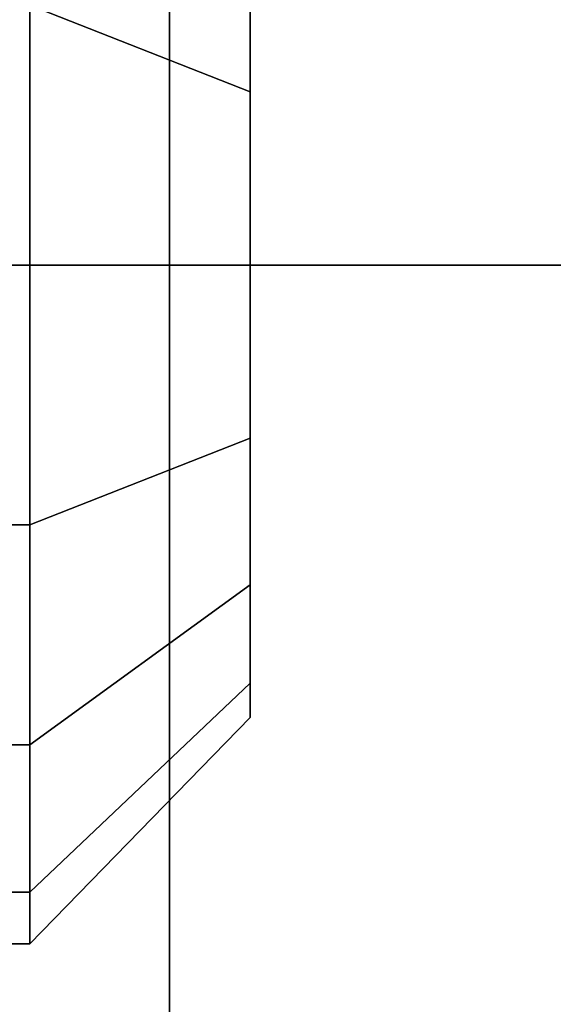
# Model space of a CAD drawing. Extents: x -48 to 48, y -49.6 to 48.
# Tile 858 of 890: x 36.341 to 36.908, y 2.214 to 3.261. Entities that reach past the tile are written whole.
import ezdxf

# ---------------------------------------------------------------- set-up
doc = ezdxf.new("R2010")
doc.units = 0

msp = doc.modelspace()

# ---------------------------------------------------------------- linework, layer by layer
at = {"layer": '11C1 [49]', "color": 1}
for points, invisible_edges in [([(41, -3, 46.5), (41, 3, 46.5), (31, 3, 46.5)], 12), ([(41, -3, 46.5), (31, 3, 46.5), (31, -3, 46.5)], 1), ([(31, -3, 46), (31, 3, 46), (41, 3, 46)], 12), ([(31, -3, 46), (41, 3, 46), (41, -3, 46)], 1), ([(41, 3, 46.5), (41, 3, 46), (31, 3, 46)], 12), ([(41, 3, 46.5), (31, 3, 46), (31, 3, 46.5)], 1), ([(41, 3, 63.625), (41, -3, 63.625), (31, -3, 63.625)], 12), ([(41, 3, 63.625), (31, -3, 63.625), (31, 3, 63.625)], 1), ([(31, 3, 64.125), (31, -3, 64.125), (41, -3, 64.125)], 12), ([(31, 3, 64.125), (41, -3, 64.125), (41, 3, 64.125)], 1), ([(31, 3, 63.625), (31, 3, 64.125), (41, 3, 64.125)], 12), ([(31, 3, 63.625), (41, 3, 64.125), (41, 3, 63.625)], 1)]:
    msp.add_3dface(points, dxfattribs=dict(at, invisible_edges=invisible_edges))
at = {"layer": '5B2 [24]', "color": 1}
for points, invisible_edges in [([(48, 0.8425, 45.57), (6.0625, 0.8425, 45.57), (6.0625, 3.495, 45.57)], 12), ([(48, 0.8425, 45.57), (6.0625, 3.495, 45.57), (48, 3.495, 45.57)], 1), ([(48, 3.495, 30.53), (6.0625, 3.495, 30.53), (6.0625, 0.8425, 30.53)], 12), ([(48, 3.495, 30.53), (6.0625, 0.8425, 30.53), (48, 0.8425, 30.53)], 1), ([(48, -3.495, 30.1), (6.0625, -3.495, 30.1), (6.0625, 3.495, 30.1)], 12), ([(48, -3.495, 30.1), (6.0625, 3.495, 30.1), (48, 3.495, 30.1)], 1), ([(48, 3.495, 46), (6.0625, 3.495, 46), (6.0625, -3.495, 46)], 12), ([(48, 3.495, 46), (6.0625, -3.495, 46), (48, -3.495, 46)], 1)]:
    msp.add_3dface(points, dxfattribs=dict(at, invisible_edges=invisible_edges))
at = {"layer": '6B2 [51]', "color": 1}
for points, invisible_edges in [([(44, 0.8425, 79.57), (1, 0.8425, 79.57), (1, 3.495, 79.57)], 12), ([(44, 0.8425, 79.57), (1, 3.495, 79.57), (44, 3.495, 79.57)], 1), ([(44, 3.495, 64.53), (1, 3.495, 64.53), (1, 0.8425, 64.53)], 12), ([(44, 3.495, 64.53), (1, 0.8425, 64.53), (44, 0.8425, 64.53)], 1), ([(44, -3.495, 64.1), (1, -3.495, 64.1), (1, 3.495, 64.1)], 12), ([(44, -3.495, 64.1), (1, 3.495, 64.1), (44, 3.495, 64.1)], 1), ([(44, 3.495, 80), (1, 3.495, 80), (1, -3.495, 80)], 12), ([(44, 3.495, 80), (1, -3.495, 80), (44, -3.495, 80)], 1)]:
    msp.add_3dface(points, dxfattribs=dict(at, invisible_edges=invisible_edges))
at = {"layer": '8B1 [45]', "color": 1}
for points, invisible_edges in [([(36.5, 1, 42.5438), (36.3149, 1, 42.4201), (36.3149, 18, 42.4201)], 12), ([(36.5, 1, 42.5438), (36.3149, 18, 42.4201), (36.5, 3.5, 42.5438)], 3), ([(35.4619, 3.69134, 43), (35.5, 3.5, 43), (36.5, 1, 43)], 14), ([(35.4619, 3.69134, 43), (36.5, 1, 43), (36.5, 3.5, 43)], 13), ([(35.5, 3.5, 43), (35.5, 1, 43), (36.5, 1, 43)], 12)]:
    msp.add_3dface(points, dxfattribs=dict(at, invisible_edges=invisible_edges))
at = {"layer": '8B1 [45]', "color": 0}
for points, invisible_edges in [([(36.3514, 2.33325, 40.2762), (36.3514, 3.66675, 40.2762), (36.3514, 3.72169, 40)], 13), ([(36.3514, 2.33325, 40.2762), (36.3514, 3.72169, 40), (36.3514, 3.66675, 39.7238)], 13), ([(36.3514, 2.27831, 40), (36.3514, 3.66675, 39.7238), (36.3514, 3.72169, 40)], 13), ([(36.3514, 2.27831, 40), (36.3514, 3.72169, 40), (36.3514, 3.66675, 40.2762)], 13), ([(36.3514, 2.33325, 37.2762), (36.3514, 3.66675, 37.2762), (36.3514, 3.72169, 37)], 13), ([(36.3514, 2.33325, 37.2762), (36.3514, 3.72169, 37), (36.3514, 3.66675, 36.7238)], 13), ([(36.3514, 2.27831, 37), (36.3514, 3.66675, 36.7238), (36.3514, 3.72169, 37)], 13), ([(36.3514, 2.27831, 37), (36.3514, 3.72169, 37), (36.3514, 3.66675, 37.2762)], 13), ([(36.3514, 2.33325, 34.2762), (36.3514, 3.66675, 34.2762), (36.3514, 3.72169, 34)], 13), ([(36.3514, 2.33325, 34.2762), (36.3514, 3.72169, 34), (36.3514, 3.66675, 33.7238)], 13), ([(36.3514, 2.27831, 34), (36.3514, 3.66675, 33.7238), (36.3514, 3.72169, 34)], 13), ([(36.3514, 2.27831, 34), (36.3514, 3.72169, 34), (36.3514, 3.66675, 34.2762)], 13), ([(36.3514, 2.33325, 40.2762), (36.3514, 3.51031, 40.5103), (36.3514, 3.66675, 40.2762)], 13), ([(36.3514, 2.33325, 40.2762), (36.3514, 3.66675, 39.7238), (36.3514, 3.51031, 39.4897)], 13), ([(36.3514, 2.27831, 40), (36.3514, 3.51031, 39.4897), (36.3514, 3.66675, 39.7238)], 13), ([(36.3514, 2.27831, 40), (36.3514, 3.66675, 40.2762), (36.3514, 3.51031, 40.5103)], 13), ([(36.3514, 2.33325, 37.2762), (36.3514, 3.51031, 37.5103), (36.3514, 3.66675, 37.2762)], 13), ([(36.3514, 2.33325, 37.2762), (36.3514, 3.66675, 36.7238), (36.3514, 3.51031, 36.4897)], 13), ([(36.3514, 2.27831, 37), (36.3514, 3.51031, 36.4897), (36.3514, 3.66675, 36.7238)], 13), ([(36.3514, 2.27831, 37), (36.3514, 3.66675, 37.2762), (36.3514, 3.51031, 37.5103)], 13), ([(36.3514, 2.33325, 34.2762), (36.3514, 3.51031, 34.5103), (36.3514, 3.66675, 34.2762)], 13), ([(36.3514, 2.33325, 34.2762), (36.3514, 3.66675, 33.7238), (36.3514, 3.51031, 33.4897)], 13), ([(36.3514, 2.27831, 34), (36.3514, 3.51031, 33.4897), (36.3514, 3.66675, 33.7238)], 13), ([(36.3514, 2.27831, 34), (36.3514, 3.66675, 34.2762), (36.3514, 3.51031, 34.5103)], 13), ([(36.5858, 3.18412, 39.5555), (36.3514, 3.27618, 39.3332), (36.3514, 3.51031, 39.4897)], 12), ([(36.5858, 3.18412, 39.5555), (36.3514, 3.51031, 39.4897), (36.5858, 3.34021, 39.6598)], 1), ([(36.3514, 2.33325, 40.2762), (36.3514, 3.27618, 40.6668), (36.3514, 3.51031, 40.5103)], 13), ([(36.3514, 2.33325, 40.2762), (36.3514, 3.51031, 39.4897), (36.3514, 3.27618, 39.3332)], 13), ([(36.3514, 2.27831, 40), (36.3514, 3.27618, 39.3332), (36.3514, 3.51031, 39.4897)], 13), ([(36.3514, 2.27831, 40), (36.3514, 3.51031, 40.5103), (36.3514, 3.27618, 40.6668)], 13), ([(36.5858, 3.18412, 36.5555), (36.3514, 3.27618, 36.3332), (36.3514, 3.51031, 36.4897)], 12), ([(36.5858, 3.18412, 36.5555), (36.3514, 3.51031, 36.4897), (36.5858, 3.34021, 36.6598)], 1), ([(36.3514, 2.33325, 37.2762), (36.3514, 3.27618, 37.6668), (36.3514, 3.51031, 37.5103)], 13), ([(36.3514, 2.33325, 37.2762), (36.3514, 3.51031, 36.4897), (36.3514, 3.27618, 36.3332)], 13), ([(36.3514, 2.27831, 37), (36.3514, 3.27618, 36.3332), (36.3514, 3.51031, 36.4897)], 13), ([(36.3514, 2.27831, 37), (36.3514, 3.51031, 37.5103), (36.3514, 3.27618, 37.6668)], 13), ([(36.5858, 3.18412, 33.5555), (36.3514, 3.27618, 33.3332), (36.3514, 3.51031, 33.4897)], 12), ([(36.5858, 3.18412, 33.5555), (36.3514, 3.51031, 33.4897), (36.5858, 3.34021, 33.6598)], 1), ([(36.3514, 2.33325, 34.2762), (36.3514, 3.27618, 34.6668), (36.3514, 3.51031, 34.5103)], 13), ([(36.3514, 2.33325, 34.2762), (36.3514, 3.51031, 33.4897), (36.3514, 3.27618, 33.3332)], 13), ([(36.3514, 2.27831, 34), (36.3514, 3.27618, 33.3332), (36.3514, 3.51031, 33.4897)], 13), ([(36.3514, 2.27831, 34), (36.3514, 3.51031, 34.5103), (36.3514, 3.27618, 34.6668)], 13), ([(36.5858, 2.51887, 40), (36.5858, 3.4445, 39.8159), (36.5858, 3.48113, 40)], 13), ([(36.5858, 2.51887, 40), (36.5858, 3.48113, 40), (36.5858, 3.4445, 40.1841)], 13), ([(36.5858, 2.51887, 37), (36.5858, 3.4445, 36.8159), (36.5858, 3.48113, 37)], 13), ([(36.5858, 2.51887, 37), (36.5858, 3.48113, 37), (36.5858, 3.4445, 37.1841)], 13), ([(36.5858, 2.51887, 34), (36.5858, 3.4445, 33.8159), (36.5858, 3.48113, 34)], 13), ([(36.5858, 2.51887, 34), (36.5858, 3.48113, 34), (36.5858, 3.4445, 34.1841)], 13), ([(36.5858, 2.51887, 40), (36.5858, 3.34021, 39.6598), (36.5858, 3.4445, 39.8159)], 13), ([(36.5858, 2.51887, 40), (36.5858, 3.4445, 40.1841), (36.5858, 3.34021, 40.3402)], 13), ([(36.5858, 2.51887, 37), (36.5858, 3.34021, 36.6598), (36.5858, 3.4445, 36.8159)], 13), ([(36.5858, 2.51887, 37), (36.5858, 3.4445, 37.1841), (36.5858, 3.34021, 37.3402)], 13), ([(36.5858, 2.51887, 34), (36.5858, 3.34021, 33.6598), (36.5858, 3.4445, 33.8159)], 13), ([(36.5858, 2.51887, 34), (36.5858, 3.4445, 34.1841), (36.5858, 3.34021, 34.3402)], 13), ([(36.5858, 3.34021, 40.3402), (36.3514, 3.27618, 40.6668), (36.5858, 3.18412, 40.4445)], 1), ([(36.5858, 3.34021, 37.3402), (36.3514, 3.27618, 37.6668), (36.5858, 3.18412, 37.4445)], 1), ([(36.5858, 3.34021, 34.3402), (36.3514, 3.27618, 34.6668), (36.5858, 3.18412, 34.4445)], 1), ([(36.5858, 2.51887, 40), (36.5858, 3.18412, 39.5555), (36.5858, 3.34021, 39.6598)], 13), ([(36.5858, 2.51887, 40), (36.5858, 3.34021, 40.3402), (36.5858, 3.18412, 40.4445)], 13), ([(36.5858, 2.51887, 37), (36.5858, 3.18412, 36.5555), (36.5858, 3.34021, 36.6598)], 13), ([(36.5858, 2.51887, 37), (36.5858, 3.34021, 37.3402), (36.5858, 3.18412, 37.4445)], 13), ([(36.5858, 2.51887, 34), (36.5858, 3.18412, 33.5555), (36.5858, 3.34021, 33.6598)], 13), ([(36.5858, 2.51887, 34), (36.5858, 3.34021, 34.3402), (36.5858, 3.18412, 34.4445)], 13), ([(36.3514, 3, 39.2783), (36.117, 3, 39.2783), (36.117, 3.27618, 39.3332)], 12), ([(36.3514, 3, 39.2783), (36.117, 3.27618, 39.3332), (36.3514, 3.27618, 39.3332)], 1), ([(36.3514, 3.27618, 40.6668), (36.117, 3.27618, 40.6668), (36.117, 3, 40.7217)], 12), ([(36.3514, 3.27618, 40.6668), (36.117, 3, 40.7217), (36.3514, 3, 40.7217)], 1), ([(36.3514, 3, 36.2783), (36.117, 3, 36.2783), (36.117, 3.27618, 36.3332)], 12), ([(36.3514, 3, 36.2783), (36.117, 3.27618, 36.3332), (36.3514, 3.27618, 36.3332)], 1), ([(36.3514, 3.27618, 37.6668), (36.117, 3.27618, 37.6668), (36.117, 3, 37.7217)], 12), ([(36.3514, 3.27618, 37.6668), (36.117, 3, 37.7217), (36.3514, 3, 37.7217)], 1), ([(36.3514, 3, 33.2783), (36.117, 3, 33.2783), (36.117, 3.27618, 33.3332)], 12), ([(36.3514, 3, 33.2783), (36.117, 3.27618, 33.3332), (36.3514, 3.27618, 33.3332)], 1), ([(36.3514, 3.27618, 34.6668), (36.117, 3.27618, 34.6668), (36.117, 3, 34.7217)], 12), ([(36.3514, 3.27618, 34.6668), (36.117, 3, 34.7217), (36.3514, 3, 34.7217)], 1), ([(36.5858, 3, 39.5189), (36.3514, 3, 39.2783), (36.3514, 3.27618, 39.3332)], 12), ([(36.5858, 3, 39.5189), (36.3514, 3.27618, 39.3332), (36.5858, 3.18412, 39.5555)], 1), ([(36.5858, 3.18412, 40.4445), (36.3514, 3.27618, 40.6668), (36.3514, 3, 40.7217)], 12), ([(36.3514, 2.33325, 40.2762), (36.3514, 3, 40.7217), (36.3514, 3.27618, 40.6668)], 13), ([(36.3514, 2.33325, 40.2762), (36.3514, 3.27618, 39.3332), (36.3514, 3, 39.2783)], 13), ([(36.3514, 2.27831, 40), (36.3514, 3, 39.2783), (36.3514, 3.27618, 39.3332)], 13), ([(36.3514, 2.27831, 40), (36.3514, 3.27618, 40.6668), (36.3514, 3, 40.7217)], 13), ([(36.5858, 3, 36.5189), (36.3514, 3, 36.2783), (36.3514, 3.27618, 36.3332)], 12), ([(36.5858, 3, 36.5189), (36.3514, 3.27618, 36.3332), (36.5858, 3.18412, 36.5555)], 1), ([(36.5858, 3.18412, 37.4445), (36.3514, 3.27618, 37.6668), (36.3514, 3, 37.7217)], 12), ([(36.3514, 2.33325, 37.2762), (36.3514, 3, 37.7217), (36.3514, 3.27618, 37.6668)], 13), ([(36.3514, 2.33325, 37.2762), (36.3514, 3.27618, 36.3332), (36.3514, 3, 36.2783)], 13), ([(36.3514, 2.27831, 37), (36.3514, 3, 36.2783), (36.3514, 3.27618, 36.3332)], 13), ([(36.3514, 2.27831, 37), (36.3514, 3.27618, 37.6668), (36.3514, 3, 37.7217)], 13), ([(36.5858, 3, 33.5189), (36.3514, 3, 33.2783), (36.3514, 3.27618, 33.3332)], 12), ([(36.5858, 3, 33.5189), (36.3514, 3.27618, 33.3332), (36.5858, 3.18412, 33.5555)], 1), ([(36.5858, 3.18412, 34.4445), (36.3514, 3.27618, 34.6668), (36.3514, 3, 34.7217)], 12), ([(36.3514, 2.33325, 34.2762), (36.3514, 3, 34.7217), (36.3514, 3.27618, 34.6668)], 13), ([(36.3514, 2.33325, 34.2762), (36.3514, 3.27618, 33.3332), (36.3514, 3, 33.2783)], 13), ([(36.3514, 2.27831, 34), (36.3514, 3, 33.2783), (36.3514, 3.27618, 33.3332)], 13), ([(36.3514, 2.27831, 34), (36.3514, 3.27618, 34.6668), (36.3514, 3, 34.7217)], 13), ([(36.5858, 3.18412, 40.4445), (36.3514, 3, 40.7217), (36.5858, 3, 40.4811)], 1), ([(36.5858, 3.18412, 37.4445), (36.3514, 3, 37.7217), (36.5858, 3, 37.4811)], 1), ([(36.5858, 3.18412, 34.4445), (36.3514, 3, 34.7217), (36.5858, 3, 34.4811)], 1), ([(36.5858, 2.51887, 40), (36.5858, 3, 39.5189), (36.5858, 3.18412, 39.5555)], 13), ([(36.5858, 2.51887, 40), (36.5858, 3.18412, 40.4445), (36.5858, 3, 40.4811)], 13), ([(36.5858, 2.51887, 37), (36.5858, 3, 36.5189), (36.5858, 3.18412, 36.5555)], 13), ([(36.5858, 2.51887, 37), (36.5858, 3.18412, 37.4445), (36.5858, 3, 37.4811)], 13), ([(36.5858, 2.51887, 34), (36.5858, 3, 33.5189), (36.5858, 3.18412, 33.5555)], 13), ([(36.5858, 2.51887, 34), (36.5858, 3.18412, 34.4445), (36.5858, 3, 34.4811)], 13), ([(36.3514, 2.72382, 39.3332), (36.117, 2.72382, 39.3332), (36.117, 3, 39.2783)], 12), ([(36.3514, 2.72382, 39.3332), (36.117, 3, 39.2783), (36.3514, 3, 39.2783)], 1), ([(36.3514, 3, 40.7217), (36.117, 3, 40.7217), (36.117, 2.72382, 40.6668)], 12), ([(36.3514, 3, 40.7217), (36.117, 2.72382, 40.6668), (36.3514, 2.72382, 40.6668)], 1), ([(36.3514, 2.72382, 36.3332), (36.117, 2.72382, 36.3332), (36.117, 3, 36.2783)], 12), ([(36.3514, 2.72382, 36.3332), (36.117, 3, 36.2783), (36.3514, 3, 36.2783)], 1), ([(36.3514, 3, 37.7217), (36.117, 3, 37.7217), (36.117, 2.72382, 37.6668)], 12), ([(36.3514, 3, 37.7217), (36.117, 2.72382, 37.6668), (36.3514, 2.72382, 37.6668)], 1), ([(36.3514, 2.72382, 33.3332), (36.117, 2.72382, 33.3332), (36.117, 3, 33.2783)], 12), ([(36.3514, 2.72382, 33.3332), (36.117, 3, 33.2783), (36.3514, 3, 33.2783)], 1), ([(36.3514, 3, 34.7217), (36.117, 3, 34.7217), (36.117, 2.72382, 34.6668)], 12), ([(36.3514, 3, 34.7217), (36.117, 2.72382, 34.6668), (36.3514, 2.72382, 34.6668)], 1), ([(36.5858, 2.81588, 39.5555), (36.3514, 2.72382, 39.3332), (36.3514, 3, 39.2783)], 12), ([(36.5858, 2.81588, 39.5555), (36.3514, 3, 39.2783), (36.5858, 3, 39.5189)], 1), ([(36.5858, 3, 40.4811), (36.3514, 3, 40.7217), (36.3514, 2.72382, 40.6668)], 12), ([(36.5858, 3, 40.4811), (36.3514, 2.72382, 40.6668), (36.5858, 2.81588, 40.4445)], 1), ([(36.3514, 2.33325, 40.2762), (36.3514, 2.72382, 40.6668), (36.3514, 3, 40.7217)], 13), ([(36.3514, 2.33325, 40.2762), (36.3514, 3, 39.2783), (36.3514, 2.72382, 39.3332)], 13), ([(36.3514, 2.27831, 40), (36.3514, 2.72382, 39.3332), (36.3514, 3, 39.2783)], 13), ([(36.3514, 2.27831, 40), (36.3514, 3, 40.7217), (36.3514, 2.72382, 40.6668)], 13), ([(36.5858, 2.81588, 36.5555), (36.3514, 2.72382, 36.3332), (36.3514, 3, 36.2783)], 12), ([(36.5858, 2.81588, 36.5555), (36.3514, 3, 36.2783), (36.5858, 3, 36.5189)], 1), ([(36.5858, 3, 37.4811), (36.3514, 3, 37.7217), (36.3514, 2.72382, 37.6668)], 12), ([(36.5858, 3, 37.4811), (36.3514, 2.72382, 37.6668), (36.5858, 2.81588, 37.4445)], 1), ([(36.3514, 2.33325, 37.2762), (36.3514, 2.72382, 37.6668), (36.3514, 3, 37.7217)], 13), ([(36.3514, 2.33325, 37.2762), (36.3514, 3, 36.2783), (36.3514, 2.72382, 36.3332)], 13), ([(36.3514, 2.27831, 37), (36.3514, 2.72382, 36.3332), (36.3514, 3, 36.2783)], 13), ([(36.3514, 2.27831, 37), (36.3514, 3, 37.7217), (36.3514, 2.72382, 37.6668)], 13), ([(36.5858, 2.81588, 33.5555), (36.3514, 2.72382, 33.3332), (36.3514, 3, 33.2783)], 12), ([(36.5858, 2.81588, 33.5555), (36.3514, 3, 33.2783), (36.5858, 3, 33.5189)], 1), ([(36.5858, 3, 34.4811), (36.3514, 3, 34.7217), (36.3514, 2.72382, 34.6668)], 12), ([(36.5858, 3, 34.4811), (36.3514, 2.72382, 34.6668), (36.5858, 2.81588, 34.4445)], 1), ([(36.3514, 2.33325, 34.2762), (36.3514, 2.72382, 34.6668), (36.3514, 3, 34.7217)], 13), ([(36.3514, 2.33325, 34.2762), (36.3514, 3, 33.2783), (36.3514, 2.72382, 33.3332)], 13), ([(36.3514, 2.27831, 34), (36.3514, 2.72382, 33.3332), (36.3514, 3, 33.2783)], 13), ([(36.3514, 2.27831, 34), (36.3514, 3, 34.7217), (36.3514, 2.72382, 34.6668)], 13), ([(36.5858, 2.51887, 40), (36.5858, 2.81588, 39.5555), (36.5858, 3, 39.5189)], 13), ([(36.5858, 2.51887, 40), (36.5858, 3, 40.4811), (36.5858, 2.81588, 40.4445)], 13), ([(36.5858, 2.51887, 37), (36.5858, 2.81588, 36.5555), (36.5858, 3, 36.5189)], 13), ([(36.5858, 2.51887, 37), (36.5858, 3, 37.4811), (36.5858, 2.81588, 37.4445)], 13), ([(36.5858, 2.51887, 34), (36.5858, 2.81588, 33.5555), (36.5858, 3, 33.5189)], 13), ([(36.5858, 2.51887, 34), (36.5858, 3, 34.4811), (36.5858, 2.81588, 34.4445)], 13), ([(36.5858, 2.65979, 39.6598), (36.3514, 2.72382, 39.3332), (36.5858, 2.81588, 39.5555)], 1), ([(36.5858, 2.81588, 40.4445), (36.3514, 2.72382, 40.6668), (36.3514, 2.48969, 40.5103)], 12), ([(36.5858, 2.81588, 40.4445), (36.3514, 2.48969, 40.5103), (36.5858, 2.65979, 40.3402)], 1), ([(36.5858, 2.65979, 36.6598), (36.3514, 2.72382, 36.3332), (36.5858, 2.81588, 36.5555)], 1), ([(36.5858, 2.81588, 37.4445), (36.3514, 2.72382, 37.6668), (36.3514, 2.48969, 37.5103)], 12), ([(36.5858, 2.81588, 37.4445), (36.3514, 2.48969, 37.5103), (36.5858, 2.65979, 37.3402)], 1), ([(36.5858, 2.65979, 33.6598), (36.3514, 2.72382, 33.3332), (36.5858, 2.81588, 33.5555)], 1), ([(36.5858, 2.81588, 34.4445), (36.3514, 2.72382, 34.6668), (36.3514, 2.48969, 34.5103)], 12), ([(36.5858, 2.81588, 34.4445), (36.3514, 2.48969, 34.5103), (36.5858, 2.65979, 34.3402)], 1), ([(36.5858, 2.51887, 40), (36.5858, 2.65979, 39.6598), (36.5858, 2.81588, 39.5555)], 13), ([(36.5858, 2.51887, 40), (36.5858, 2.81588, 40.4445), (36.5858, 2.65979, 40.3402)], 13), ([(36.5858, 2.51887, 37), (36.5858, 2.65979, 36.6598), (36.5858, 2.81588, 36.5555)], 13), ([(36.5858, 2.51887, 37), (36.5858, 2.81588, 37.4445), (36.5858, 2.65979, 37.3402)], 13), ([(36.5858, 2.51887, 34), (36.5858, 2.65979, 33.6598), (36.5858, 2.81588, 33.5555)], 13), ([(36.5858, 2.51887, 34), (36.5858, 2.81588, 34.4445), (36.5858, 2.65979, 34.3402)], 13), ([(36.3514, 2.48969, 39.4897), (36.117, 2.48969, 39.4897), (36.117, 2.72382, 39.3332)], 12), ([(36.3514, 2.48969, 39.4897), (36.117, 2.72382, 39.3332), (36.3514, 2.72382, 39.3332)], 1), ([(36.3514, 2.72382, 40.6668), (36.117, 2.72382, 40.6668), (36.117, 2.48969, 40.5103)], 12), ([(36.3514, 2.72382, 40.6668), (36.117, 2.48969, 40.5103), (36.3514, 2.48969, 40.5103)], 1), ([(36.3514, 2.48969, 36.4897), (36.117, 2.48969, 36.4897), (36.117, 2.72382, 36.3332)], 12), ([(36.3514, 2.48969, 36.4897), (36.117, 2.72382, 36.3332), (36.3514, 2.72382, 36.3332)], 1), ([(36.3514, 2.72382, 37.6668), (36.117, 2.72382, 37.6668), (36.117, 2.48969, 37.5103)], 12), ([(36.3514, 2.72382, 37.6668), (36.117, 2.48969, 37.5103), (36.3514, 2.48969, 37.5103)], 1), ([(36.3514, 2.48969, 33.4897), (36.117, 2.48969, 33.4897), (36.117, 2.72382, 33.3332)], 12), ([(36.3514, 2.48969, 33.4897), (36.117, 2.72382, 33.3332), (36.3514, 2.72382, 33.3332)], 1), ([(36.3514, 2.72382, 34.6668), (36.117, 2.72382, 34.6668), (36.117, 2.48969, 34.5103)], 12), ([(36.3514, 2.72382, 34.6668), (36.117, 2.48969, 34.5103), (36.3514, 2.48969, 34.5103)], 1), ([(36.5858, 2.65979, 39.6598), (36.3514, 2.48969, 39.4897), (36.3514, 2.72382, 39.3332)], 12), ([(36.3514, 2.33325, 40.2762), (36.3514, 2.48969, 40.5103), (36.3514, 2.72382, 40.6668)], 12), ([(36.3514, 2.33325, 40.2762), (36.3514, 2.72382, 39.3332), (36.3514, 2.48969, 39.4897)], 13), ([(36.3514, 2.27831, 40), (36.3514, 2.48969, 39.4897), (36.3514, 2.72382, 39.3332)], 13), ([(36.3514, 2.27831, 40), (36.3514, 2.72382, 40.6668), (36.3514, 2.48969, 40.5103)], 13), ([(36.5858, 2.65979, 36.6598), (36.3514, 2.48969, 36.4897), (36.3514, 2.72382, 36.3332)], 12), ([(36.3514, 2.33325, 37.2762), (36.3514, 2.48969, 37.5103), (36.3514, 2.72382, 37.6668)], 12), ([(36.3514, 2.33325, 37.2762), (36.3514, 2.72382, 36.3332), (36.3514, 2.48969, 36.4897)], 13), ([(36.3514, 2.27831, 37), (36.3514, 2.48969, 36.4897), (36.3514, 2.72382, 36.3332)], 13), ([(36.3514, 2.27831, 37), (36.3514, 2.72382, 37.6668), (36.3514, 2.48969, 37.5103)], 13), ([(36.5858, 2.65979, 33.6598), (36.3514, 2.48969, 33.4897), (36.3514, 2.72382, 33.3332)], 12), ([(36.3514, 2.33325, 34.2762), (36.3514, 2.48969, 34.5103), (36.3514, 2.72382, 34.6668)], 12), ([(36.3514, 2.33325, 34.2762), (36.3514, 2.72382, 33.3332), (36.3514, 2.48969, 33.4897)], 13), ([(36.3514, 2.27831, 34), (36.3514, 2.48969, 33.4897), (36.3514, 2.72382, 33.3332)], 13), ([(36.3514, 2.27831, 34), (36.3514, 2.72382, 34.6668), (36.3514, 2.48969, 34.5103)], 13), ([(36.5858, 2.5555, 39.8159), (36.3514, 2.48969, 39.4897), (36.5858, 2.65979, 39.6598)], 1), ([(36.5858, 2.65979, 40.3402), (36.3514, 2.48969, 40.5103), (36.3514, 2.33325, 40.2762)], 12), ([(36.5858, 2.65979, 40.3402), (36.3514, 2.33325, 40.2762), (36.5858, 2.5555, 40.1841)], 1), ([(36.5858, 2.5555, 36.8159), (36.3514, 2.48969, 36.4897), (36.5858, 2.65979, 36.6598)], 1), ([(36.5858, 2.65979, 37.3402), (36.3514, 2.48969, 37.5103), (36.3514, 2.33325, 37.2762)], 12), ([(36.5858, 2.65979, 37.3402), (36.3514, 2.33325, 37.2762), (36.5858, 2.5555, 37.1841)], 1), ([(36.5858, 2.5555, 33.8159), (36.3514, 2.48969, 33.4897), (36.5858, 2.65979, 33.6598)], 1), ([(36.5858, 2.65979, 34.3402), (36.3514, 2.48969, 34.5103), (36.3514, 2.33325, 34.2762)], 12), ([(36.5858, 2.65979, 34.3402), (36.3514, 2.33325, 34.2762), (36.5858, 2.5555, 34.1841)], 1), ([(36.5858, 2.51887, 40), (36.5858, 2.5555, 39.8159), (36.5858, 2.65979, 39.6598)], 12), ([(36.5858, 2.51887, 40), (36.5858, 2.65979, 40.3402), (36.5858, 2.5555, 40.1841)], 1), ([(36.5858, 2.51887, 37), (36.5858, 2.5555, 36.8159), (36.5858, 2.65979, 36.6598)], 12), ([(36.5858, 2.51887, 37), (36.5858, 2.65979, 37.3402), (36.5858, 2.5555, 37.1841)], 1), ([(36.5858, 2.51887, 34), (36.5858, 2.5555, 33.8159), (36.5858, 2.65979, 33.6598)], 12), ([(36.5858, 2.51887, 34), (36.5858, 2.65979, 34.3402), (36.5858, 2.5555, 34.1841)], 1), ([(36.5858, 2.51887, 40), (36.3514, 2.33325, 39.7238), (36.5858, 2.5555, 39.8159)], 1), ([(36.5858, 2.5555, 39.8159), (36.3514, 2.33325, 39.7238), (36.3514, 2.48969, 39.4897)], 12), ([(36.5858, 2.5555, 40.1841), (36.3514, 2.33325, 40.2762), (36.3514, 2.27831, 40)], 12), ([(36.5858, 2.5555, 40.1841), (36.3514, 2.27831, 40), (36.5858, 2.51887, 40)], 1), ([(36.5858, 2.51887, 37), (36.3514, 2.33325, 36.7238), (36.5858, 2.5555, 36.8159)], 1), ([(36.5858, 2.5555, 36.8159), (36.3514, 2.33325, 36.7238), (36.3514, 2.48969, 36.4897)], 12), ([(36.5858, 2.5555, 37.1841), (36.3514, 2.33325, 37.2762), (36.3514, 2.27831, 37)], 12), ([(36.5858, 2.5555, 37.1841), (36.3514, 2.27831, 37), (36.5858, 2.51887, 37)], 1), ([(36.5858, 2.51887, 34), (36.3514, 2.33325, 33.7238), (36.5858, 2.5555, 33.8159)], 1), ([(36.5858, 2.5555, 33.8159), (36.3514, 2.33325, 33.7238), (36.3514, 2.48969, 33.4897)], 12), ([(36.5858, 2.5555, 34.1841), (36.3514, 2.33325, 34.2762), (36.3514, 2.27831, 34)], 12), ([(36.5858, 2.5555, 34.1841), (36.3514, 2.27831, 34), (36.5858, 2.51887, 34)], 1), ([(36.5858, 2.51887, 40), (36.3514, 2.27831, 40), (36.3514, 2.33325, 39.7238)], 12), ([(36.5858, 2.51887, 37), (36.3514, 2.27831, 37), (36.3514, 2.33325, 36.7238)], 12), ([(36.5858, 2.51887, 34), (36.3514, 2.27831, 34), (36.3514, 2.33325, 33.7238)], 12), ([(36.3514, 2.33325, 39.7238), (36.117, 2.33325, 39.7238), (36.117, 2.48969, 39.4897)], 12), ([(36.3514, 2.33325, 39.7238), (36.117, 2.48969, 39.4897), (36.3514, 2.48969, 39.4897)], 1), ([(36.3514, 2.48969, 40.5103), (36.117, 2.48969, 40.5103), (36.117, 2.33325, 40.2762)], 12), ([(36.3514, 2.48969, 40.5103), (36.117, 2.33325, 40.2762), (36.3514, 2.33325, 40.2762)], 1), ([(36.3514, 2.33325, 36.7238), (36.117, 2.33325, 36.7238), (36.117, 2.48969, 36.4897)], 12), ([(36.3514, 2.33325, 36.7238), (36.117, 2.48969, 36.4897), (36.3514, 2.48969, 36.4897)], 1), ([(36.3514, 2.48969, 37.5103), (36.117, 2.48969, 37.5103), (36.117, 2.33325, 37.2762)], 12), ([(36.3514, 2.48969, 37.5103), (36.117, 2.33325, 37.2762), (36.3514, 2.33325, 37.2762)], 1), ([(36.3514, 2.33325, 33.7238), (36.117, 2.33325, 33.7238), (36.117, 2.48969, 33.4897)], 12), ([(36.3514, 2.33325, 33.7238), (36.117, 2.48969, 33.4897), (36.3514, 2.48969, 33.4897)], 1), ([(36.3514, 2.48969, 34.5103), (36.117, 2.48969, 34.5103), (36.117, 2.33325, 34.2762)], 12), ([(36.3514, 2.48969, 34.5103), (36.117, 2.33325, 34.2762), (36.3514, 2.33325, 34.2762)], 1), ([(36.3514, 2.33325, 40.2762), (36.3514, 2.48969, 39.4897), (36.3514, 2.33325, 39.7238)], 13), ([(36.3514, 2.27831, 40), (36.3514, 2.33325, 39.7238), (36.3514, 2.48969, 39.4897)], 12), ([(36.3514, 2.27831, 40), (36.3514, 2.48969, 40.5103), (36.3514, 2.33325, 40.2762)], 1), ([(36.3514, 2.33325, 37.2762), (36.3514, 2.48969, 36.4897), (36.3514, 2.33325, 36.7238)], 13), ([(36.3514, 2.27831, 37), (36.3514, 2.33325, 36.7238), (36.3514, 2.48969, 36.4897)], 12), ([(36.3514, 2.27831, 37), (36.3514, 2.48969, 37.5103), (36.3514, 2.33325, 37.2762)], 1), ([(36.3514, 2.33325, 34.2762), (36.3514, 2.48969, 33.4897), (36.3514, 2.33325, 33.7238)], 13), ([(36.3514, 2.27831, 34), (36.3514, 2.33325, 33.7238), (36.3514, 2.48969, 33.4897)], 12), ([(36.3514, 2.27831, 34), (36.3514, 2.48969, 34.5103), (36.3514, 2.33325, 34.2762)], 1), ([(36.3514, 2.27831, 40), (36.117, 2.27831, 40), (36.117, 2.33325, 39.7238)], 12), ([(36.3514, 2.27831, 40), (36.117, 2.33325, 39.7238), (36.3514, 2.33325, 39.7238)], 1), ([(36.3514, 2.33325, 40.2762), (36.117, 2.33325, 40.2762), (36.117, 2.27831, 40)], 12), ([(36.3514, 2.33325, 40.2762), (36.117, 2.27831, 40), (36.3514, 2.27831, 40)], 1), ([(36.3514, 2.27831, 37), (36.117, 2.27831, 37), (36.117, 2.33325, 36.7238)], 12), ([(36.3514, 2.27831, 37), (36.117, 2.33325, 36.7238), (36.3514, 2.33325, 36.7238)], 1), ([(36.3514, 2.33325, 37.2762), (36.117, 2.33325, 37.2762), (36.117, 2.27831, 37)], 12), ([(36.3514, 2.33325, 37.2762), (36.117, 2.27831, 37), (36.3514, 2.27831, 37)], 1), ([(36.3514, 2.27831, 34), (36.117, 2.27831, 34), (36.117, 2.33325, 33.7238)], 12), ([(36.3514, 2.27831, 34), (36.117, 2.33325, 33.7238), (36.3514, 2.33325, 33.7238)], 1), ([(36.3514, 2.33325, 34.2762), (36.117, 2.33325, 34.2762), (36.117, 2.27831, 34)], 12), ([(36.3514, 2.33325, 34.2762), (36.117, 2.27831, 34), (36.3514, 2.27831, 34)], 1), ([(36.3514, 2.33325, 40.2762), (36.3514, 2.33325, 39.7238), (36.3514, 2.27831, 40)], 1), ([(36.3514, 2.33325, 37.2762), (36.3514, 2.33325, 36.7238), (36.3514, 2.27831, 37)], 1), ([(36.3514, 2.33325, 34.2762), (36.3514, 2.33325, 33.7238), (36.3514, 2.27831, 34)], 1)]:
    msp.add_3dface(points, dxfattribs=dict(at, invisible_edges=invisible_edges))
at = {"layer": '8B1 [45]', "color": 7}
for points, invisible_edges in [([(36.5, 3.5, 42.5438), (36.5, 3.5, 43), (36.5, 1, 43)], 12), ([(36.5, 3.5, 42.5438), (36.5, 1, 43), (36.5, 1, 42.5438)], 1)]:
    msp.add_3dface(points, dxfattribs=dict(at, invisible_edges=invisible_edges))

doc.saveas('drawing.dxf')
